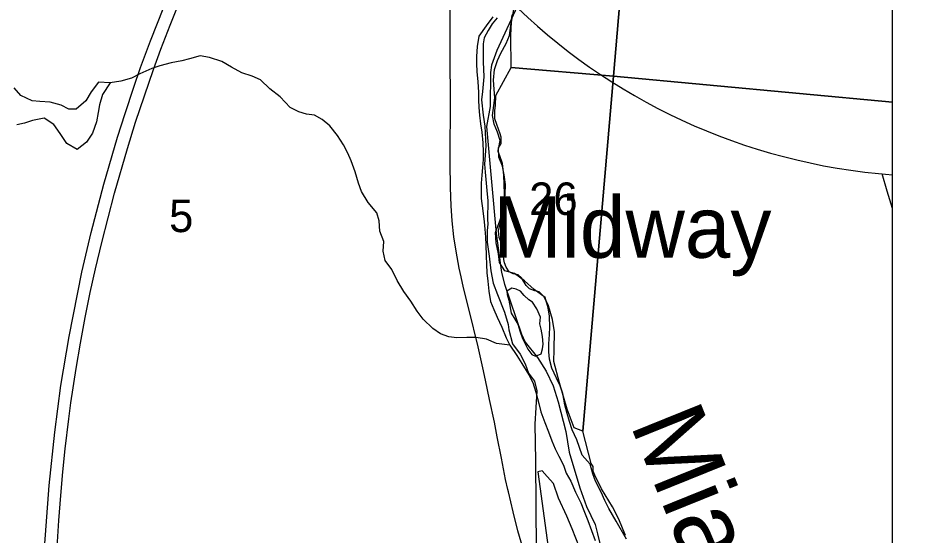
# Model space of a CAD drawing. Extents: x 0 to 680, y 0 to 440.
# Drawn here: x 459.8 to 480.01, y 385.38 to 397.12 of the extents above; entities that cross this region are included whole.
import ezdxf

# ---------------------------------------------------------------- set-up
doc = ezdxf.new("R2010")
doc.units = 0
for name, color, linetype in [('GM_X_County_Road', 7, 'Continuous'), ('GM_X_Interstate_Route', 7, 'Continuous'), ('GM_X_Major_River', 7, 'Continuous'), ('GM_X_Major_River_Text', 7, 'Continuous'), ('GM_X_Minor_Lake', 7, 'Continuous'), ('GM_X_Minor_River', 7, 'Continuous'), ('GM_X_Section', 7, 'Continuous'), ('GM_X_Section_Text', 7, 'Continuous'), ('GM_X_Township', 7, 'Continuous'), ('GM_X_Unincorporated_Text', 7, 'Continuous'), ('SH_Text', 7, 'Continuous')]:
    doc.layers.add(name, color=color, linetype=linetype)

msp = doc.modelspace()

# ---------------------------------------------------------------- linework, layer by layer
at = {"layer": 'GM_X_County_Road'}
for points in [[(469.602, 396.099), (469.601, 396.15), (469.6, 396.632), (469.602, 397.431), (469.595, 398.119), (469.584, 398.406)], [(470.34, 389.181), (470.233, 389.655), (470.027, 390.484), (469.904, 390.995), (469.847, 391.239), (469.807, 391.435), (469.735, 391.824), (469.686, 392.151), (469.647, 392.512), (469.623, 392.852), (469.607, 393.27), (469.603, 393.818), (469.604, 395.362), (469.602, 396.099)], [(479.634, 392.793), (479.513, 393.187), (479.393, 393.577)], [(470.906, 386.42), (470.853, 386.641), (470.76, 387.125), (470.669, 387.611), (470.603, 387.942), (470.493, 388.458), (470.403, 388.9), (470.34, 389.181)], [(473.81, 377.377), (473.792, 377.58), (473.748, 378.016), (473.715, 378.284), (473.662, 378.621), (473.603, 378.922), (473.586, 378.996), (473.388, 379.758), (473.263, 380.13), (473.152, 380.426), (473.01, 380.769), (472.754, 381.349), (472.102, 382.786), (471.943, 383.16), (471.749, 383.638), (471.52, 384.256), (471.396, 384.62), (471.249, 385.092), (471.134, 385.482), (471.026, 385.908), (470.919, 386.368), (470.906, 386.42)]]:
    msp.add_lwpolyline(points, dxfattribs=at)
at = {"layer": 'GM_X_Interstate_Route'}
for points in [[(460.388, 384.88), (460.504, 386.507), (460.633, 387.715), (460.773, 388.778), (460.961, 389.89), (461.249, 391.35), (461.458, 392.246), (461.746, 393.347), (462.059, 394.407), (462.231, 394.95), (462.427, 395.542), (462.581, 395.987), (462.803, 396.593), (463.695, 398.854)], [(460.681, 384.992), (460.726, 385.713), (460.768, 386.281), (460.815, 386.816), (460.871, 387.339), (460.952, 388.024), (460.999, 388.383), (461.117, 389.163), (461.215, 389.735), (461.324, 390.316), (461.439, 390.885), (461.557, 391.421), (461.698, 392.018), (461.988, 393.142), (462.279, 394.153), (462.467, 394.748), (462.872, 395.941), (463.04, 396.404), (463.247, 396.947), (463.632, 397.925)]]:
    msp.add_lwpolyline(points, dxfattribs=at)
at = {"layer": 'GM_X_Major_River'}
for points in [[(470.569, 397.138), (470.417, 396.934), (470.251, 396.697), (470.212, 396.464), (470.2, 396.237), (470.196, 396.07), (470.205, 395.896), (470.227, 395.668), (470.241, 395.433), (470.244, 395.253), (470.246, 395.079), (470.262, 394.911), (470.291, 394.71), (470.32, 394.522), (470.341, 394.281), (470.35, 394.08), (470.346, 393.906), (470.335, 393.719), (470.317, 393.546), (470.3, 393.365), (470.302, 393.185), (470.305, 393.018), (470.339, 392.736), (470.373, 392.488), (470.389, 392.32), (470.398, 392.139), (470.407, 391.965)], [(470.849, 393.119), (470.854, 393.333), (470.826, 393.554), (470.784, 393.749), (470.702, 393.958), (470.699, 394.139), (470.737, 394.332), (470.675, 394.521), (470.599, 394.703), (470.563, 394.898), (470.589, 395.131), (470.613, 395.305), (470.597, 395.499), (470.582, 395.7), (470.608, 395.947), (470.673, 396.146), (470.75, 396.318), (470.869, 396.536), (470.947, 396.715), (470.979, 396.942), (471.005, 397.182)], [(473.595, 385.292), (473.364, 385.699), (473.197, 385.99), (473.107, 386.166), (473.025, 386.355), (472.897, 386.605), (472.834, 386.774), (472.772, 386.989), (472.59, 387.194), (472.534, 387.369), (472.471, 387.545), (472.369, 387.774), (472.307, 387.963), (472.251, 388.138), (472.202, 388.34), (472.154, 388.595), (472.092, 388.771), (472.009, 388.946), (471.907, 389.169), (471.851, 389.371), (471.835, 389.539), (471.84, 389.719), (471.851, 389.933), (471.862, 390.1), (471.854, 390.348), (471.825, 390.542), (471.751, 390.771), (471.507, 390.957), (471.285, 391.15), (471.061, 391.315), (470.842, 391.38), (470.719, 391.57), (470.697, 391.765), (470.643, 392.013), (470.628, 392.248), (470.728, 392.513), (470.8, 392.752), (470.832, 392.946), (470.849, 393.119)], [(470.407, 391.965), (470.415, 391.718), (470.424, 391.523), (470.433, 391.336), (470.455, 391.142), (470.476, 390.914), (470.518, 390.679), (470.587, 390.497), (470.663, 390.328), (470.772, 390.098), (470.873, 389.861), (470.956, 389.692), (471.111, 389.455), (471.227, 389.272), (471.382, 389.021), (471.478, 388.845), (471.546, 388.629), (471.614, 388.367), (471.656, 388.178), (471.744, 387.936), (471.826, 387.726), (471.908, 387.524), (471.978, 387.342), (472.061, 387.173), (472.17, 386.97), (472.232, 386.788), (472.335, 386.605), (472.443, 386.355), (472.564, 386.118), (472.634, 385.942), (472.722, 385.713), (472.804, 385.491), (472.885, 385.261)], [(471.696, 389.89), (471.66, 390.051), (471.636, 390.179), (471.646, 390.326), (471.564, 390.515), (471.467, 390.664), (471.381, 390.719), (471.277, 390.815), (471.192, 390.918), (471.093, 390.96), (471, 390.982), (470.884, 390.918), (470.889, 390.844), (470.933, 390.716)], [(470.933, 390.716), (470.98, 390.414), (471.064, 390.285), (471.134, 390.17), (471.178, 390.015), (471.241, 389.846), (471.362, 389.603), (471.453, 389.481), (471.532, 389.439), (471.667, 389.496), (471.697, 389.609), (471.706, 389.716), (471.696, 389.89)]]:
    msp.add_lwpolyline(points, dxfattribs=at)
at = {"layer": 'GM_X_Minor_Lake'}
for points in [[(472.055, 386.22), (471.946, 386.553), (471.802, 386.71), (471.685, 386.84), (471.584, 386.822)], [(471.584, 386.822), (471.848, 384.937), (471.877, 384.461), (471.921, 384.066), (472.145, 383.639), (472.338, 383.314), (472.506, 383.056), (472.685, 382.711), (472.789, 382.32), (472.865, 382.105), (472.997, 382.048), (473.131, 382.059), (473.215, 382.224), (473.206, 382.405), (472.749, 384.589), (472.534, 385.102), (472.363, 385.527), (472.243, 385.811), (472.055, 386.22)]]:
    msp.add_lwpolyline(points, dxfattribs=at)
at = {"layer": 'GM_X_Minor_River'}
for points in [[(470.956, 389.692), (470.649, 389.726), (470.424, 389.831), (470.191, 389.863), (469.977, 389.862), (469.749, 389.86), (469.569, 389.884), (469.384, 389.949), (469.206, 390.066), (468.99, 390.285), (468.854, 390.462), (468.705, 390.686), (468.55, 390.91), (468.395, 391.155), (468.274, 391.405), (468.125, 391.615), (468.077, 391.824), (468.095, 392.044), (468.007, 392.28), (467.992, 392.515), (467.936, 392.696), (467.741, 392.928), (467.587, 393.179), (467.524, 393.368), (467.443, 393.624), (467.355, 393.873), (467.279, 394.049), (467.183, 394.232), (467.048, 394.449), (466.872, 394.667), (466.695, 394.811), (466.524, 394.908), (466.344, 394.933), (466.171, 394.983), (465.972, 395.081), (465.744, 395.321), (465.508, 395.507), (465.298, 395.712), (465.106, 395.79), (464.874, 395.869), (464.643, 396.001), (464.425, 396.126), (464.14, 396.22), (463.927, 396.251), (463.691, 396.183), (463.516, 396.14), (463.274, 396.092), (463.012, 396.025), (462.836, 395.968), (462.559, 395.848), (462.37, 395.745), (462.134, 395.683), (461.886, 395.642), (461.712, 395.379), (461.647, 395.14), (461.616, 394.966), (461.577, 394.76), (461.491, 394.501), (461.353, 394.297), (461.141, 394.128), (460.91, 394.267), (460.755, 394.491), (460.613, 394.695), (460.396, 394.84), (460.127, 394.786), (459.945, 394.73), (459.77, 394.688)], [(461.886, 395.642), (461.625, 395.655), (461.46, 395.438), (461.334, 395.234), (461.116, 395.045), (460.949, 395.048), (460.777, 395.139), (460.531, 395.205), (460.297, 395.217), (460.117, 395.235), (459.866, 395.354), (459.709, 395.525)]]:
    msp.add_lwpolyline(points, dxfattribs=at)
at = {"layer": 'GM_X_Section'}
for points in [[(474.798, 413.354), (473.3, 395.793), (470.981, 395.99), (470.975, 396.718), (470.994, 397.018), (471.046, 397.304)], [(479.634, 395.2), (473.3, 395.793), (474.798, 413.354), (492.519, 411.9), (491.175, 397.416)], [(470.668, 397.117), (470.552, 396.979), (470.463, 396.827), (470.373, 396.662), (470.35, 396.529), (470.349, 396.122), (470.363, 395.775), (470.33, 395.448), (470.313, 395.255), (470.347, 394.907), (470.389, 394.659), (470.407, 394.205), (470.379, 393.798), (470.396, 393.618), (470.428, 393.197), (470.451, 392.969), (470.449, 392.542), (470.454, 392.442), (470.438, 392.282), (470.442, 392.175), (470.44, 392.028), (470.487, 391.707), (470.521, 391.379), (470.576, 391.098), (470.671, 390.843), (470.83, 390.439), (470.912, 390.157), (470.93, 390.037), (471.011, 389.722), (471.186, 389.491), (471.302, 389.269), (471.378, 389.054), (471.515, 388.878), (471.565, 388.656), (471.517, 387.897), (471.535, 387.068), (471.55, 385.032)], [(473.572, 385.375), (473.426, 385.745), (473.284, 386.028), (473.031, 386.433), (472.877, 386.743), (472.845, 386.837), (472.841, 386.937), (472.795, 387.011), (472.609, 387.743), (473.3, 395.793), (479.634, 395.2)]]:
    msp.add_lwpolyline(points, dxfattribs=at)
msp.add_lwpolyline([(473.3, 395.793), (472.609, 387.743), (472.41, 387.813), (472.251, 388.237), (472.082, 388.834), (471.951, 389.323), (471.956, 389.59), (471.963, 389.997), (471.922, 390.272), (471.828, 390.581), (471.731, 390.789), (471.62, 390.905), (471.52, 390.927), (471.401, 390.969), (471.322, 391.044), (471.219, 391.22), (471.14, 391.288), (471.027, 391.31), (470.934, 391.352), (470.869, 391.46), (470.831, 391.561), (470.813, 391.634), (470.802, 391.788), (470.766, 392.002), (470.709, 392.137), (470.698, 392.284), (470.727, 392.417), (470.806, 392.682), (470.834, 393.129), (470.815, 393.55), (470.787, 393.811), (470.723, 393.986), (470.685, 394.086), (470.693, 394.166), (470.755, 394.265), (470.758, 394.412), (470.733, 394.486), (470.656, 394.694), (470.612, 394.829), (470.616, 395.009), (470.625, 395.135), (470.635, 395.356), (470.981, 395.99)], close=True, dxfattribs=at)
at = {"layer": 'GM_X_Township'}
msp.add_lwpolyline([(471.161, 397.47), (470.658, 396.374), (470.539, 396.046), (470.517, 395.873), (470.51, 395.108), (470.426, 394.654), (470.646, 392.227), (470.762, 391.338), (470.83, 391.073), (471.215, 389.939), (471.298, 389.763), (471.581, 389.409), (471.778, 389.105), (471.932, 388.769), (472.05, 388.41), (472.222, 387.73), (472.301, 387.267), (472.54, 386.457), (472.692, 386.031), (472.887, 385.625), (472.944, 385.415), (472.99, 385.194)], dxfattribs=at)
msp.add_lwpolyline([(471.161, 397.47), (470.658, 396.374), (470.539, 396.046), (470.517, 395.873), (470.51, 395.108), (470.426, 394.654), (470.646, 392.227), (470.762, 391.338), (470.83, 391.073), (471.215, 389.939), (471.298, 389.763), (471.581, 389.409), (471.778, 389.105), (471.932, 388.769), (472.05, 388.41), (472.222, 387.73), (472.301, 387.267), (472.54, 386.457), (472.692, 386.031), (472.887, 385.625), (472.944, 385.415), (472.99, 385.194)], dxfattribs=at)
at = {"layer": 'SH_Text'}
msp.add_lwpolyline([(479.634, 397.416), (531.859, 397.416), (531.859, 380.403), (479.634, 380.403)], close=True, dxfattribs=at)
msp.add_arc((480.645, 407.282), 13.762, 184.3372, 265.7854, dxfattribs=at)

# ---------------------------------------------------------------- texts
at = {"layer": 'GM_X_Major_River_Text'}
msp.add_text('Miami', height=1.6683, rotation=292.0024, dxfattribs=at).set_placement((473.672, 387.901))
at = {"layer": 'GM_X_Section_Text'}
for s, height, p in [('26', 0.7377, (471.392, 392.644)), ('5', 0.738, (463.226, 392.256))]:
    msp.add_text(s, height=height, rotation=0, dxfattribs=at).set_placement(p)
at = {"layer": 'GM_X_Unincorporated_Text'}
msp.add_text('Midway', height=1.3919, rotation=0, dxfattribs=at).set_placement((470.577, 391.673))

doc.saveas('drawing.dxf')
